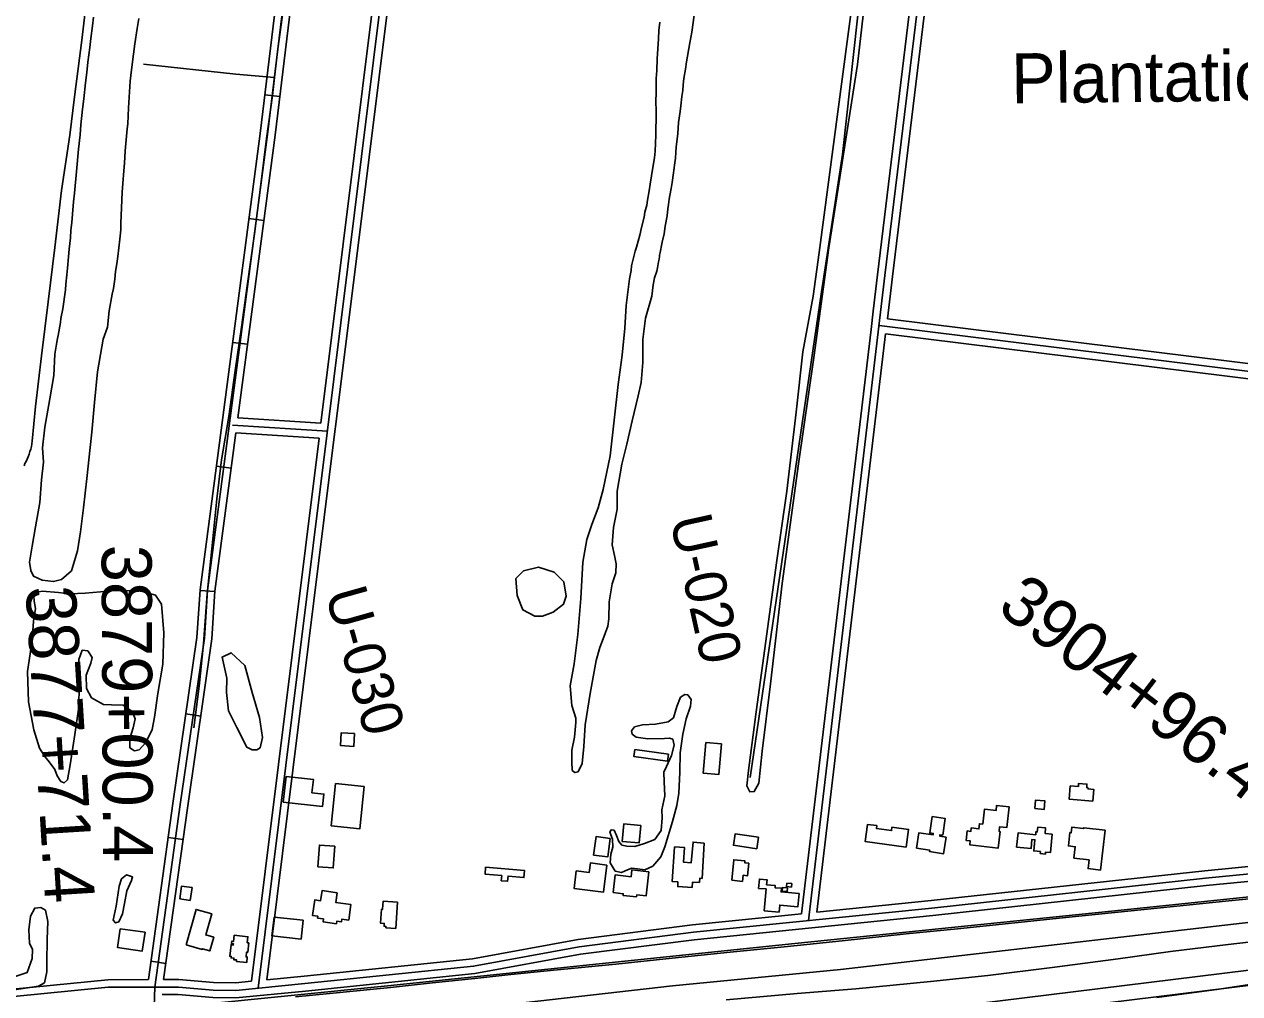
# Model space of a CAD drawing. Extents: x 3445503 to 3483459, y 540493 to 566012.
# Drawn here: x 3457278 to 3459709, y 552968 to 554908 of the extents above; entities that cross this region are included whole.
import ezdxf

# ---------------------------------------------------------------- set-up
doc = ezdxf.new("R2010")
doc.units = 0
for name, color, linetype in [('V-BLDG-IDEN', 7, 'Continuous'), ('V-BLDG-OTLN', 7, 'Continuous'), ('V-DTCH-CNTR', 7, 'Continuous'), ('V-FLOD-BASE', 7, 'Continuous'), ('V-LEVE-TOET', 7, 'Continuous'), ('V-RAIL-TRAK', 7, 'Continuous'), ('V-RIVR-RANG-IDEN', 7, 'Continuous'), ('V-ROAD-CNTR', 7, 'Continuous'), ('V-SITE-VEGE', 7, 'Continuous'), ('V-SURV-IDEN', 7, 'Continuous'), ('V-SURV-LINE', 7, 'Continuous'), ('V-TOPO-SHOR', 7, 'Continuous')]:
    doc.layers.add(name, color=color, linetype=linetype)

msp = doc.modelspace()

# ---------------------------------------------------------------- linework, layer by layer
at = {"layer": 'V-BLDG-OTLN'}
for points in [[(3457938.7, 553488.1), (3457937.2, 553462.5), (3457910.5, 553464), (3457912, 553489.7)], [(3458672.3, 553467.7), (3458667, 553406.1), (3458636.1, 553408.7), (3458641.4, 553470.3)], [(3458499.4, 553456.2), (3458566.4, 553446.9), (3458564.4, 553433), (3458497.5, 553442.3)], [(3457801.6, 553402.5), (3457856.2, 553396.4), (3457853.3, 553369.7), (3457877.1, 553367.1), (3457874.3, 553342.2), (3457795.8, 553351)], [(3457957.9, 553382.2), (3457949.4, 553297.6), (3457892, 553303.3), (3457900.5, 553388)], [(3459415.5, 553353.1), (3459368.1, 553357), (3459370.3, 553383.5), (3459386.6, 553382.1), (3459387.1, 553388.6), (3459403.8, 553387.2), (3459403.2, 553380), (3459405.9, 553379.8), (3459405.7, 553377.3), (3459417.5, 553376.3)], [(3459248.2, 553341.7), (3459243.4, 553299.9), (3459228.8, 553301.6), (3459227.8, 553292.2), (3459230, 553292), (3459226.2, 553259.1), (3459169.4, 553265.6), (3459170.3, 553273.5), (3459162.1, 553274.4), (3459164.3, 553293.3), (3459171.6, 553292.5), (3459172.4, 553299.3), (3459187.5, 553297.5), (3459188.6, 553307.7), (3459195.2, 553306.9), (3459198.7, 553336.6), (3459221.9, 553333.9), (3459223.1, 553344.5)], [(3459299.7, 553338), (3459301.1, 553355.1), (3459319.8, 553353.5), (3459318.3, 553336.5)], [(3459121.9, 553281), (3459116.9, 553247.7), (3459088.8, 553251.9), (3459089.3, 553255.1), (3459063, 553259.1), (3459067.6, 553289.7), (3459095.9, 553285.4), (3459096.3, 553288.2), (3459089.2, 553289.3), (3459094.1, 553322.1), (3459120.2, 553318.2), (3459115.2, 553284.9), (3459109.7, 553285.7), (3459109.3, 553282.9)], [(3458511, 553304.3), (3458507.9, 553269.4), (3458474, 553272.5), (3458477.2, 553307.3)], [(3459042, 553261.1), (3458960.2, 553272.1), (3458964.9, 553306.5), (3458983.2, 553304), (3458982.4, 553298.2), (3459012.8, 553294.1), (3459013.7, 553300.7), (3459046.8, 553296.3)], [(3459334.4, 553287), (3459330.6, 553249.9), (3459321, 553250.9), (3459320.6, 553247), (3459310.2, 553248.1), (3459310.6, 553252.1), (3459297.2, 553253.4), (3459299.5, 553275.8), (3459293.8, 553276.4), (3459291.9, 553258), (3459263.1, 553260.9), (3459266, 553289.4), (3459301.2, 553285.8), (3459301.8, 553291.6), (3459304.3, 553291.3), (3459305.2, 553300.8), (3459321.1, 553299.2), (3459320, 553288.5)], [(3459440, 553294.9), (3459430.8, 553215.1), (3459406, 553218), (3459408, 553235.4), (3459377.8, 553238.9), (3459380.4, 553261.6), (3459366.6, 553263.2), (3459369.7, 553289.9), (3459372.2, 553289.6), (3459373.5, 553300.6), (3459397.1, 553297.9), (3459397.3, 553299.8)], [(3458450.1, 553278), (3458445, 553241.2), (3458416.6, 553245.1), (3458421.7, 553281.9)], [(3458637.8, 553268.7), (3458633.9, 553198.4), (3458629.1, 553198.7), (3458628.6, 553190.2), (3458614.7, 553191), (3458614.1, 553180.4), (3458585.1, 553182), (3458585.6, 553191.3), (3458574.2, 553191.9), (3458578.8, 553261.5), (3458598.4, 553260.2), (3458596.7, 553230.7), (3458612.2, 553229.8), (3458615.9, 553270.9)], [(3458743.2, 553257.8), (3458696.6, 553264.6), (3458700, 553287.6), (3458746.6, 553280.8)], [(3457899.1, 553262.8), (3457896, 553219.3), (3457865.1, 553221.5), (3457868.2, 553265)], [(3458200.8, 553220.8), (3458278.6, 553214), (3458277.3, 553200), (3458245.6, 553202.8), (3458244.7, 553192.5), (3458232.1, 553193.6), (3458233, 553203.8), (3458199.6, 553206.8)], [(3458443.4, 553225.1), (3458436.3, 553170.6), (3458377.6, 553178.2), (3458382.1, 553213.2), (3458407.8, 553209.9), (3458410.4, 553229.3)], [(3458693.1, 553194.5), (3458697.3, 553235.5), (3458719.4, 553233.2), (3458719, 553229.6), (3458727.3, 553228.8), (3458724.7, 553203.7), (3458715.8, 553204.6), (3458714.5, 553192.3)], [(3458456, 553169.9), (3458460.1, 553205.3), (3458491.7, 553201.6), (3458493.3, 553215.4), (3458527.2, 553211.4), (3458521.6, 553163.2), (3458503, 553165.4), (3458502.5, 553161.2), (3458475.7, 553164.3), (3458476.1, 553167.6)], [(3458757.8, 553133.4), (3458761.7, 553177.1), (3458746.9, 553178.4), (3458748.6, 553197.1), (3458763.7, 553195.7), (3458762.8, 553185.6), (3458780.2, 553184.1), (3458779.8, 553179.7), (3458792.4, 553178.6), (3458791.8, 553171.2), (3458827.9, 553168), (3458825.5, 553141.7), (3458789.1, 553145), (3458787.8, 553130.8)], [(3457588.7, 553157.3), (3457592.5, 553182.9), (3457613.4, 553179.8), (3457609.6, 553154.2)], [(3457903.8, 553169.5), (3457901.1, 553150), (3457931.2, 553145.8), (3457926.9, 553115), (3457913.2, 553117), (3457912.4, 553111.7), (3457903.1, 553113), (3457902.3, 553107.6), (3457875.4, 553111.4), (3457876.2, 553117.3), (3457864.4, 553119), (3457864.9, 553122.6), (3457854.6, 553124), (3457859, 553155.2), (3457870.5, 553153.6), (3457873.4, 553173.8)], [(3458803.8, 553171.9), (3458793.9, 553172.6), (3458794.4, 553180.1), (3458804.4, 553179.4)], [(3458803.4, 553189), (3458813.3, 553187.9), (3458812.5, 553181), (3458802.6, 553182.1)], [(3458024.7, 553150.9), (3458020.9, 553098.2), (3458001.1, 553099.7), (3458001.3, 553102.3), (3457997.6, 553102.6), (3457998, 553108.1), (3457990.5, 553108.7), (3457992.5, 553136.7), (3457994.7, 553136.6), (3457995.9, 553153)], [(3457601.4, 553065.5), (3457621.4, 553136.3), (3457652.7, 553127.4), (3457640.7, 553085.1), (3457656.7, 553080.5), (3457648.9, 553053.2), (3457634, 553057.4), (3457633.7, 553056.3)], [(3457777.4, 553121), (3457835.6, 553114.7), (3457831.5, 553076.7), (3457773.3, 553083.1)], [(3457469.7, 553097.6), (3457519.3, 553090.6), (3457513.9, 553052.7), (3457464.3, 553059.7)], [(3457722.7, 553030), (3457702.1, 553032.2), (3457702.4, 553035), (3457696.8, 553035.6), (3457697.1, 553038.7), (3457691.6, 553039.3), (3457691.9, 553042.3), (3457688.9, 553042.6), (3457691.4, 553065.4), (3457695.7, 553064.9), (3457696, 553067.6), (3457692.6, 553067.9), (3457693.2, 553072.7), (3457696.5, 553072.3), (3457697.8, 553084.4), (3457725.1, 553081.5), (3457723.8, 553069.4), (3457726.7, 553069.1), (3457724.7, 553050.6), (3457722.5, 553050.8), (3457721.5, 553041.2), (3457723.9, 553041)]]:
    msp.add_lwpolyline(points, close=True, dxfattribs=at)
at = {"layer": 'V-DTCH-CNTR'}
for points in [[(3457410.3, 555024.4), (3457393, 554875.9), (3457378.3, 554762.8), (3457368.6, 554685.8), (3457352.5, 554575), (3457338.6, 554461.4), (3457325.3, 554352.5), (3457312, 554244.5), (3457300.3, 554143), (3457293.8, 554073.2), (3457292.9, 554067.9), (3457291.9, 554062.7), (3457290.6, 554057.6), (3457289.2, 554052.5), (3457287.5, 554047.4), (3457285.7, 554042.4), (3457283.7, 554037.5), (3457281.3, 554033.1), (3457279.1, 554028.5), (3457277.2, 554023.8)], [(3457796.8, 554945.3), (3457785, 554859), (3457778.6, 554801.4), (3457774.5, 554765.1), (3457762.4, 554679), (3457750.8, 554587.1), (3457738.3, 554488.2), (3457723.4, 554384.4), (3457712.2, 554301.8), (3457699.8, 554214.7), (3457687.1, 554123), (3457672.5, 554035.9), (3457662.8, 553957.8), (3457653.1, 553857.9), (3457643.5, 553768.2), (3457636, 553668.1), (3457627.9, 553583.4), (3457617, 553499.6)], [(3457778.6, 554801.4), (3457700.9, 554808.2), (3457516.5, 554827.8)]]:
    msp.add_lwpolyline(points, dxfattribs=at)
at = {"layer": 'V-FLOD-BASE'}
msp.add_lwpolyline([(3459781.6, 552994.1), (3459663.6, 552976.1), (3459543.7, 552959.7)], dxfattribs=at)
at = {"layer": 'V-LEVE-TOET'}
msp.add_lwpolyline([(3458681.9, 552955.5), (3458823.9, 552967.9), (3458941.7, 552977), (3459090.8, 552992.1), (3459205.6, 553004), (3459333.9, 553020.3), (3459466.4, 553037.6), (3459570.8, 553051.7), (3459686.4, 553066.2), (3459825.4, 553082)], dxfattribs=at)
at = {"layer": 'V-RAIL-TRAK'}
msp.add_lwpolyline([(3457820.4, 552961.5), (3457915.4, 552970.7), (3458010.7, 552980.2), (3458094.5, 552989.5), (3458179, 552998), (3458251.2, 553006.2), (3458330.7, 553013.7), (3458461.5, 553026.5), (3458573.7, 553038.8), (3458689.9, 553050.7), (3458804.9, 553061.9), (3458914, 553073.4), (3459042, 553087.4), (3459144.9, 553097.6), (3459259.7, 553109.5), (3459354.7, 553119.3), (3459459.6, 553130), (3459576.8, 553141.9), (3459687.9, 553153.4), (3459783.2, 553162.9)], dxfattribs=at)
at = {"layer": 'V-ROAD-CNTR'}
for p, q in [((3457759.1, 554767), (3457788.9, 554763.4)), ((3457727.3, 554519.2), (3457757.1, 554515.3)), ((3457694.7, 554271.3), (3457724.4, 554267.4)), ((3457662, 554023.5), (3457691.8, 554019.5)), ((3457629.4, 553774.6), (3457659.3, 553772.7)), ((3457601.1, 553527.6), (3457630.8, 553523.3)), ((3457565.6, 553280), (3457595.3, 553275.9)), ((3457531.3, 553032.4), (3457561, 553028.3))]:
    msp.add_line(p, q, dxfattribs=at)
for points in [[(3457526.2, 552995.8), (3457575, 553348.1), (3457623.3, 553680.8), (3457629.5, 553776.1), (3457749.7, 554689.5), (3457865.8, 555648.6), (3457958.8, 556367.2), (3458028.4, 556922.4), (3458101.7, 557570.9), (3458122.3, 557713.8), (3458192, 558257.7), (3458284.2, 558991.2), (3458369.3, 559666.9), (3458405.2, 559927.4), (3458467.7, 560418.7), (3458566.4, 561158), (3458607.5, 561461.4), (3458664.5, 562011.7), (3458714.5, 562407.2), (3458726.5, 562438), (3458740.9, 562472.5), (3458750.1, 562505.3), (3458797.5, 562933.7)], [(3458812.4, 562932.1), (3458764.9, 562502.4), (3458755.1, 562467.5), (3458740.4, 562432.4), (3458729.2, 562403.5), (3458679.4, 562010), (3458622.4, 561459.6), (3458581.2, 561156), (3458482.6, 560416.8), (3458420.1, 559925.4), (3458384.1, 559664.9), (3458299, 558989.3), (3458206.9, 558255.8), (3458137.1, 557711.8), (3458116.6, 557569), (3458043.3, 556920.7), (3457973.7, 556365.4), (3457880.7, 555646.7), (3457764.6, 554687.6), (3457644.4, 553774.6), (3457638.2, 553679.2), (3457589.9, 553346), (3457539.2, 552980.8)], [(3457705, 554120), (3457779.5, 554685.7), (3457891, 555606.5)], [(3457745.7, 552978.6), (3457952.7, 554643.6), (3458073.2, 555613.5)], [(3457871.2, 554109.4), (3457937.8, 554645.5), (3458056.5, 555600.6)], [(3457901.8, 554112.7), (3457967.6, 554641.8), (3458086.2, 555596.6)], [(3458846.4, 553113.8), (3458999.7, 554404.9), (3459096.5, 555202.8), (3459132.8, 555482.5)], [(3458976.2, 554333.9), (3458984.8, 554406.6), (3459081.6, 555204.6), (3459116.2, 555471.1)], [(3459004.5, 554318.2), (3459014.6, 554403.1), (3459111.4, 555200.9), (3459145.6, 555463.9)], [(3458971.8, 554296.8), (3458976.2, 554333.9)], [(3459004.5, 554318.2), (3459920, 554204.6), (3460017.1, 554190.1)], [(3458832.9, 553127.5), (3458971.8, 554296.8)], [(3458987.9, 554305.1), (3459917.9, 554189.7), (3460539.7, 554097.2), (3460917.8, 554049.9), (3460989.6, 554048.2), (3461242.2, 554007.7), (3461401, 553985.3)], [(3458863.5, 553130.6), (3459001, 554288.4)], [(3459001, 554288.4), (3459915.9, 554174.9), (3460014.1, 554160.3)], [(3457705, 554120), (3457871.2, 554109.4)], [(3457694, 554105.7), (3457884.3, 554093.5)], [(3457898.7, 554087.5), (3457901.8, 554112.7)], [(3457556.5, 552995.9), (3457604.7, 553343.9), (3457653.1, 553677.7), (3457659.3, 553773.1), (3457701.1, 554090.2)], [(3457701.1, 554090.2), (3457867.4, 554079.5)], [(3457732.2, 552992.3), (3457867.4, 554079.5)], [(3457762.9, 552995.3), (3457898.7, 554087.5)], [(3462646.3, 553510.7), (3462142.7, 553459), (3461616.7, 553402.3), (3461191.3, 553363.7), (3460689.9, 553308.7), (3460283.4, 553261.3), (3459640.9, 553198.8), (3459093.5, 553138.8), (3458616.5, 553090.5), (3458388, 553061.4), (3458176.8, 553022.6), (3457839.2, 552987.8), (3457700.7, 552974.1), (3457655.4, 552974.9), (3457586.2, 552980.9), (3457445.9, 552980.6), (3456872.1, 552923.6), (3456747.5, 552913.1), (3456418, 552890.8), (3456290.5, 552878.3), (3456261.5, 552873.3), (3456223.2, 552859.6), (3456178.2, 552839.6), (3456101.1, 552829.8)], [(3462631.3, 553461.3), (3461591.3, 553353.2), (3460579, 553249.1), (3460106.6, 553200.9), (3459452.7, 553132.4), (3458819.3, 553067.9), (3458004.2, 552983.1), (3457426.2, 552925.2), (3456974.9, 552876.9), (3456477.7, 552824.2), (3455722.2, 552747.4), (3455105.1, 552684.1)], [(3461291.9, 553357.8), (3461192.8, 553348.8), (3460691.6, 553293.8), (3460285, 553246.3), (3459642.4, 553183.9), (3459095.1, 553123.9), (3458618.2, 553075.6), (3458390.3, 553046.6), (3458179, 553007.7), (3457840.7, 552972.9), (3457701.3, 552959.1), (3457654.7, 552959.9), (3457585.5, 552965.9), (3457553.7, 552965.9)], [(3459882.4, 553237.3), (3459639.4, 553213.7), (3459092, 553153.8), (3458863.5, 553130.6)], [(3458832.9, 553127.5), (3458614.8, 553105.4), (3458385.7, 553076.3), (3458174.7, 553037.4), (3457837.7, 553002.7), (3457762.9, 552995.3)], [(3459801.2, 553118.7), (3458910.6, 553016.1), (3458574.6, 552983.5), (3458035.7, 552921.7), (3457599.6, 552874.1)], [(3457526.2, 552995.8), (3457445.1, 552995.6), (3457179.3, 552969.2)], [(3457535.2, 552864.4), (3457539.2, 552980.8)], [(3457732.2, 552992.3), (3457700.1, 552989.2), (3457656.2, 552989.9), (3457586.8, 552995.9), (3457556.5, 552995.9)]]:
    msp.add_lwpolyline(points, dxfattribs=at)
at = {"layer": 'V-SITE-VEGE'}
for points in [[(3459018.3, 555465.8), (3458944.4, 554827.4), (3458887.1, 554460.6), (3458857.1, 554241), (3458826.7, 554028.2), (3458793.7, 553788.3), (3458770.8, 553587.8), (3458754, 553453), (3458747.4, 553388.9), (3458738.1, 553372.2), (3458729.1, 553371.7), (3458723.1, 553383.7), (3458726.9, 553414.6), (3458742.3, 553531.9), (3458763.4, 553688.1), (3458782.5, 553830.2), (3458803.3, 553973.4), (3458822.2, 554131.8), (3458835.3, 554252), (3458855.7, 554363.7), (3458867.8, 554450.8), (3459001.4, 555457.4)], [(3457435.9, 554277.9), (3457432.8, 554262.4), (3457424.2, 554212.1), (3457418, 554151), (3457413.1, 554091.5), (3457409.4, 554060.7), (3457402.9, 553998.6), (3457396.4, 553940.2), (3457390.5, 553892.1), (3457384, 553854.2), (3457372.3, 553814), (3457352.2, 553796.4), (3457336.5, 553792.4), (3457313.8, 553795.1), (3457296, 553803.2), (3457290.6, 553814.6), (3457288, 553831.6), (3457293.7, 553863.4), (3457300.2, 553901.7), (3457308.7, 553950.7), (3457312.1, 553996.2), (3457316.2, 554031.6), (3457314.1, 554060.2), (3457318.6, 554101.2), (3457329, 554158.3), (3457337.2, 554205), (3457339.2, 554247.3), (3457343.1, 554271.8), (3457344.2, 554279.2), (3457345.7, 554285.2), (3457350, 554311), (3457351.2, 554318.7), (3457355.1, 554338.5), (3457359.9, 554376.7), (3457360.8, 554388), (3457362.9, 554406.4), (3457364.5, 554419.5), (3457366.3, 554442.5), (3457367.6, 554457.7), (3457370.1, 554480.7), (3457371, 554495.5), (3457373, 554511.5), (3457374, 554527.7), (3457376.5, 554552.5), (3457377.9, 554570.2), (3457382.1, 554613), (3457386.4, 554658.2), (3457389.3, 554686.5), (3457391, 554706.4), (3457394, 554737.8), (3457396.8, 554758.7), (3457400.5, 554790.9), (3457402.6, 554811.7), (3457405.1, 554832.2), (3457408.7, 554861.2), (3457410.8, 554879.3), (3457414.3, 554904.7), (3457416, 554922)], [(3458618.2, 554926.3), (3458613, 554892.3), (3458609.2, 554870.6), (3458602.7, 554832.7), (3458600.6, 554818.4), (3458597.6, 554799.5), (3458596.2, 554786.7), (3458595.2, 554775.1), (3458593.1, 554763.1), (3458591.3, 554744.5), (3458589.9, 554733.3), (3458586.9, 554711.3), (3458585, 554689.2), (3458581.8, 554662.1), (3458581.3, 554652.1)], [(3457507, 554919.2), (3457503.5, 554899.8), (3457498.8, 554868.7), (3457496, 554848.2), (3457492.3, 554816.7), (3457489.8, 554794.4), (3457487.9, 554761.8), (3457486.1, 554740.6), (3457484.6, 554708.8), (3457483.3, 554698.5), (3457479.8, 554654.3), (3457478, 554630.2), (3457476.7, 554614.7), (3457475.2, 554589.2), (3457473.9, 554572.2), (3457472, 554540.7), (3457470.8, 554509.9), (3457470.6, 554496.4), (3457468.9, 554478.1), (3457464.8, 554443.4), (3457462.8, 554428.6), (3457460.4, 554413), (3457459.1, 554397.8), (3457456, 554379.1), (3457453.3, 554367.4), (3457447.5, 554334.6), (3457444.1, 554301.7), (3457435.9, 554277.9)], [(3458546.5, 554878.6), (3458547.1, 554895.6), (3458549, 554911.9)], [(3458581.3, 554652.1), (3458580.3, 554639.7), (3458579, 554630.8), (3458577.2, 554616.1), (3458576.7, 554610.7), (3458573.7, 554591.3), (3458571.6, 554579.4), (3458569.4, 554565), (3458568.1, 554557.7), (3458566.8, 554547.3), (3458565.5, 554538.4), (3458563.7, 554524.8), (3458559.9, 554503.9), (3458557.7, 554488.5), (3458554, 554471.9), (3458553.5, 554468.4), (3458549.8, 554451), (3458548.9, 554445.6), (3458548.9, 554442.9), (3458547.6, 554437.9), (3458546.8, 554432.5), (3458544.6, 554420.5), (3458543.4, 554413.9), (3458538.8, 554400.6), (3458536, 554386.3), (3458533.1, 554363.5), (3458520.6, 554319.5), (3458515.4, 554276.9), (3458515.3, 554231), (3458511.8, 554191.1), (3458506, 554164.2), (3458494, 554114), (3458483.4, 554067.4), (3458473.5, 554027.6), (3458463.6, 553973.2), (3458463.9, 553937.2), (3458456.3, 553900.7), (3458453.8, 553866.1), (3458458.5, 553844.9), (3458461.9, 553827.7), (3458461, 553809.7), (3458454.2, 553788.2), (3458448, 553752), (3458446.9, 553717.9), (3458445, 553703), (3458438.2, 553683.4), (3458429.4, 553660.5), (3458421.7, 553634.7), (3458409.6, 553568.5), (3458400.2, 553505.9), (3458397.5, 553462.3), (3458393.9, 553428.3), (3458385.8, 553411.3), (3458379.3, 553410), (3458374, 553414.3), (3458372.9, 553432.1), (3458373.5, 553455.1), (3458378.4, 553480.7), (3458381.4, 553510.1), (3458381.3, 553519.2), (3458373, 553544.6), (3458369.9, 553583.5), (3458378.2, 553628.1), (3458385.3, 553686.8), (3458391.5, 553758.8), (3458395.2, 553831), (3458403.3, 553876.5), (3458413, 553906.7), (3458425.7, 553940.3), (3458435.8, 553976.7), (3458450.1, 554044.3), (3458458, 554115.4), (3458466.2, 554186.7), (3458473.6, 554245.4), (3458479.2, 554299.9), (3458482.2, 554344.9), (3458488.5, 554398.1), (3458491.8, 554415.1), (3458492.4, 554424.4), (3458499.8, 554453.7), (3458502.3, 554461.5), (3458509.3, 554486.1), (3458512.6, 554501.2), (3458517.6, 554522.1), (3458519.3, 554532.1), (3458523, 554546), (3458524.7, 554556.1), (3458528.1, 554574.6), (3458529.9, 554587.8), (3458535.4, 554621), (3458538.4, 554640.3), (3458539.8, 554653.9), (3458541.5, 554686), (3458542.2, 554730.6), (3458542, 554739.9), (3458541.3, 554747.7), (3458541.8, 554776.7), (3458542.1, 554799.6), (3458543.1, 554815.1), (3458543.9, 554838.7), (3458546.5, 554878.6)], [(3457259.3, 553002.2), (3457283.6, 553009.7), (3457293.6, 553037.7), (3457293.9, 553055.7), (3457288.5, 553068.7), (3457287.2, 553095.2), (3457289.9, 553122.7), (3457298.6, 553138.9), (3457311, 553140.4), (3457319.9, 553134.6), (3457325.2, 553112), (3457323.5, 553076), (3457322.8, 553030.4), (3457323, 553011.3), (3457318.2, 552989.4), (3457306.3, 552982.9), (3457257.7, 552975.2)]]:
    msp.add_lwpolyline(points, dxfattribs=at)
for points in [[(3458299, 553723), (3458275, 553735.8), (3458263.7, 553764.7), (3458261.4, 553798.5), (3458276.8, 553814), (3458306.8, 553821.4), (3458337.6, 553811.3), (3458357, 553791.9), (3458361.6, 553763.1), (3458356.2, 553746.9), (3458335.7, 553730.9), (3458314.2, 553723.3)], [(3457318.6, 553442), (3457308.1, 553459), (3457297, 553496), (3457286.2, 553551.8), (3457284.5, 553612.7), (3457293.3, 553674.7), (3457295.9, 553713), (3457300.2, 553738.7), (3457297.5, 553753.4), (3457296.7, 553763.8), (3457301.7, 553770.5), (3457313.7, 553773.3), (3457345.9, 553770.5), (3457368.6, 553767.8), (3457399.9, 553769), (3457460.8, 553774.8), (3457509.6, 553773.7), (3457540.4, 553765.4), (3457552.2, 553747.4), (3457557.1, 553689.7), (3457555.1, 553626.9), (3457545.1, 553568.2), (3457538.5, 553521.1), (3457533.9, 553496.5), (3457520.8, 553470.6), (3457507.8, 553455.9), (3457498.4, 553453.8), (3457489, 553459.4), (3457488.7, 553478.3), (3457495.8, 553499.7), (3457499.7, 553517.5), (3457493.4, 553532.2), (3457475.4, 553544.9), (3457452.3, 553545.9), (3457436.1, 553546.2), (3457412.5, 553559.9), (3457402.1, 553578.3), (3457401.9, 553605), (3457411, 553629.2), (3457413.5, 553640.2), (3457404.6, 553654), (3457393.9, 553654.9), (3457386.7, 553636.8), (3457387.9, 553589.2), (3457386.1, 553536.9), (3457378.8, 553486.2), (3457369.4, 553425.9), (3457364, 553395.4), (3457357.4, 553389.6), (3457351, 553392.6), (3457343.7, 553403.5), (3457338.7, 553416.6), (3457327.8, 553431.4)], [(3457733.6, 553455.6), (3457723, 553460.9), (3457702.8, 553500.6), (3457686.5, 553534), (3457682, 553570.7), (3457683, 553599.4), (3457673.5, 553641.2), (3457691.7, 553649.9), (3457718.9, 553624.2), (3457733.8, 553570.4), (3457748.2, 553520.7), (3457754.3, 553480.6), (3457749.5, 553459.9), (3457743.2, 553455.5)], [(3458558.5, 553478.6), (3458525, 553477.8), (3458502.2, 553480.9), (3458494.2, 553487), (3458492.9, 553493.8), (3458498.6, 553501.8), (3458514.5, 553505.5), (3458540.9, 553507.1), (3458566.1, 553512), (3458576.6, 553520), (3458583.1, 553542.1), (3458590.5, 553560.9), (3458599, 553566.4), (3458605.2, 553565.7), (3458612.1, 553556.6), (3458610.5, 553543.1), (3458602.2, 553517.6), (3458595.2, 553486.8), (3458589.8, 553449.4), (3458589.2, 553411.2), (3458587.4, 553369), (3458583.1, 553344), (3458574.4, 553312.1), (3458559.3, 553261.4), (3458551.1, 553241.8), (3458535, 553222.9), (3458519.1, 553215.6), (3458504.3, 553217.5), (3458493, 553219.1), (3458484.5, 553215.3), (3458472.3, 553210.1), (3458460, 553213.1), (3458449.9, 553229.3), (3458451, 553246.5), (3458454.9, 553260.8), (3458454.5, 553276.8), (3458449.1, 553291), (3458451.7, 553295.2), (3458457.6, 553294.8), (3458462.8, 553284.3), (3458467.1, 553272.4), (3458473.5, 553265), (3458483, 553262.9), (3458499.1, 553262), (3458518.3, 553268.5), (3458539.2, 553276.3), (3458551.9, 553294.1), (3458553.7, 553319.4), (3458553.1, 553335.8), (3458559.2, 553363.5), (3458557.7, 553391.4), (3458557.4, 553410.8), (3458562.9, 553422), (3458572.9, 553444.1), (3458577.7, 553465.1), (3458575.1, 553477), (3458568.9, 553479.3)], [(3457467, 553111.5), (3457460.2, 553109.3), (3457455.8, 553115), (3457461.3, 553142.5), (3457467.6, 553182.9), (3457472.3, 553197.5), (3457482, 553205.2), (3457494.3, 553201.6), (3457492.5, 553194.4), (3457483.2, 553173.7), (3457478.3, 553147.9), (3457474, 553127.1)]]:
    msp.add_lwpolyline(points, close=True, dxfattribs=at)
at = {"layer": 'V-SURV-LINE'}
for points in [[(3457537.5, 552744.5), (3460074, 553057.3)], [(3460077.7, 553027.5), (3457541.2, 552714.7)]]:
    msp.add_lwpolyline(points, dxfattribs=at)
at = {"layer": 'V-TOPO-SHOR'}
msp.add_lwpolyline([(3458729.9, 553400), (3458872.6, 554372.5), (3458914.9, 554647.4), (3459004.7, 555466.6)], dxfattribs=at)

# ---------------------------------------------------------------- texts
at = {"layer": 'V-BLDG-IDEN'}
msp.add_text('  Plantation', height=100, rotation=0.6418, dxfattribs=at).set_placement((3459178.4, 554748.8))
at = {"layer": 'V-RIVR-RANG-IDEN'}
for s, rotation, p in [('U-020', 282.4287, (3458569.2, 553917.4)), ('U-030', 285.7177, (3457879.1, 553769.1))]:
    msp.add_text(s, height=83, rotation=rotation, dxfattribs=at).set_placement(p)
at = {"layer": 'V-SURV-IDEN'}
for s, rotation, p in [('3879+00.4', 270.2556, (3457432.5, 553866)), ('3877+71.4', 273.5632, (3457280.3, 553781.2)), ('3904+96.4', 322.4787, (3459221, 553734.9))]:
    msp.add_text(s, height=100, rotation=rotation, dxfattribs=at).set_placement(p)

doc.saveas('drawing.dxf')
